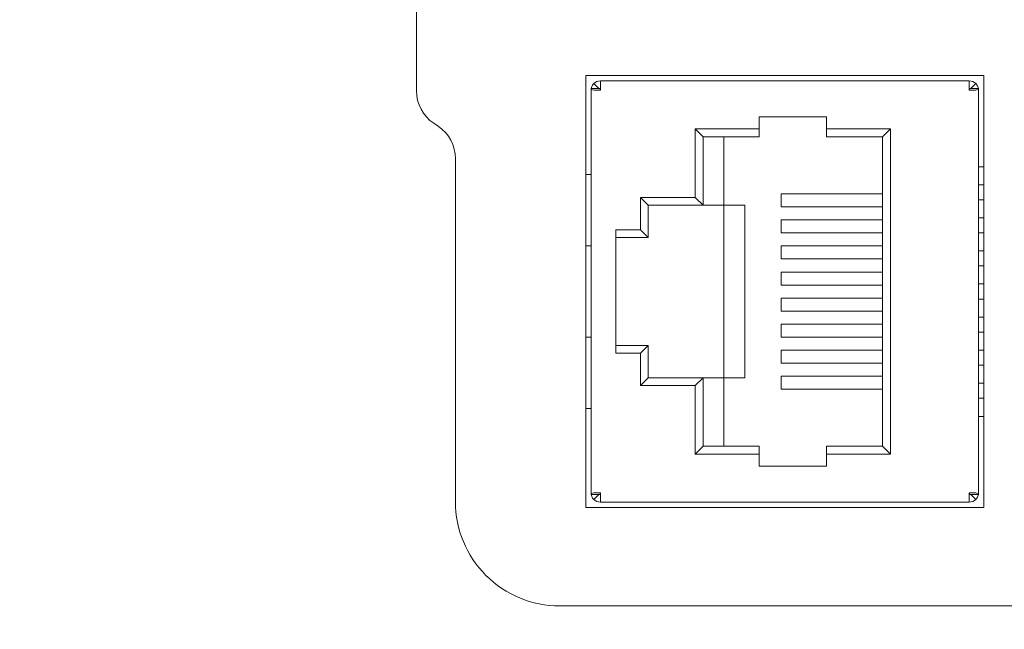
# Model space of a CAD drawing. Header units: millimetres. Extents: x -1114 to 1396, y -630 to 631.
# Tile 470 of 656: x 343 to 381, y -191 to -167. Entities that reach past the tile are written whole.
import ezdxf

# ---------------------------------------------------------------- set-up
doc = ezdxf.new("R2010")
doc.units = ezdxf.units.MM
doc.header["$MEASUREMENT"] = 0

msp = doc.modelspace()

# ---------------------------------------------------------------- linework, layer by layer
at = {"lineweight": 18}
for points, knots in [([(1038.9843, -629.7647), (1038.9843, -629.7647), (-1111.4882, -629.7647), (-1111.4882, -629.7647), (-1111.4882, -629.7647), (-1111.4882, -629.7647), (-1111.4882, 630.7883), (-1111.4882, 630.7883), (-1111.4882, 630.7883), (-1111.4882, 630.7883), (1038.9843, 630.7883), (1038.9843, 630.7883)], [0, 0, 0, 0, 0.3333333, 0.3333333, 0.3333333, 0.3333333, 0.6666667, 0.6666667, 0.6666667, 0.6666667, 1, 1, 1, 1]), ([(365.3946, -169.8463), (365.3612, -169.8362), (365.3346, -169.8261), (365.3165, -169.816), (365.3165, -169.816), (365.2985, -169.8059), (365.2891, -169.7958), (365.2891, -169.7857)], [0, 0, 0, 0, 0.5, 0.5, 0.5, 0.5, 1, 1, 1, 1]), ([(365.3946, -169.5917), (365.3612, -169.625), (365.3346, -169.665), (365.3165, -169.7085), (365.3165, -169.7085), (365.3063, -169.7333), (365.2988, -169.7592), (365.2943, -169.7857)], [0, 0, 0, 0, 0.5, 0.5, 0.5, 0.5, 1, 1, 1, 1]), ([(380.0837, -169.5917), (380.117, -169.625), (380.1437, -169.665), (380.1617, -169.7085), (380.1617, -169.7085), (380.172, -169.7333), (380.1794, -169.7592), (380.184, -169.7857)], [0, 0, 0, 0, 0.5, 0.5, 0.5, 0.5, 1, 1, 1, 1]), ([(380.1891, -169.7857), (380.1891, -169.7958), (380.1798, -169.8059), (380.1617, -169.816), (380.1617, -169.816), (380.1437, -169.8261), (380.117, -169.8362), (380.0837, -169.8463)], [0, 0, 0, 0, 0.5, 0.5, 0.5, 0.5, 1, 1, 1, 1]), ([(365.2891, -185.3868), (365.2891, -185.3767), (365.2985, -185.3666), (365.3165, -185.3565), (365.3165, -185.3565), (365.3346, -185.3465), (365.3612, -185.3364), (365.3946, -185.3263)], [0, 0, 0, 0, 0.5, 0.5, 0.5, 0.5, 1, 1, 1, 1]), ([(365.3946, -185.5808), (365.3612, -185.5475), (365.3346, -185.5076), (365.3165, -185.464), (365.3165, -185.464), (365.3063, -185.4392), (365.2988, -185.4133), (365.2943, -185.3868)], [0, 0, 0, 0, 0.5, 0.5, 0.5, 0.5, 1, 1, 1, 1]), ([(380.0837, -185.3263), (380.117, -185.3364), (380.1437, -185.3465), (380.1617, -185.3565), (380.1617, -185.3565), (380.1798, -185.3666), (380.1891, -185.3767), (380.1891, -185.3868)], [0, 0, 0, 0, 0.5, 0.5, 0.5, 0.5, 1, 1, 1, 1]), ([(380.184, -185.3868), (380.1794, -185.4133), (380.172, -185.4392), (380.1617, -185.464), (380.1617, -185.464), (380.1437, -185.5076), (380.117, -185.5475), (380.0837, -185.5808)], [0, 0, 0, 0, 0.5, 0.5, 0.5, 0.5, 1, 1, 1, 1]), ([(360.0788, -185.6727), (360.0788, -186.7336), (360.5002, -187.751), (361.2504, -188.5011), (361.2504, -188.5011), (362.0005, -189.2513), (363.0179, -189.6727), (364.0788, -189.6727)], [0, 0, 0, 0, 0.5, 0.5, 0.5, 0.5, 1, 1, 1, 1]), ([(360.0788, -185.6727), (360.0788, -186.7336), (360.5002, -187.751), (361.2504, -188.5011), (361.2504, -188.5011), (362.0005, -189.2513), (363.0179, -189.6727), (364.0788, -189.6727)], [0, 0, 0, 0, 0.5, 0.5, 0.5, 0.5, 1, 1, 1, 1])]:
    msp.add_open_spline(points, degree=3, knots=knots, dxfattribs=at)
for points in [[(358.5788, -169.8699), (358.5788, -169.8699), (358.5788, -153.4755), (358.5788, -153.4755)], [(380.3891, -169.2863), (380.3891, -169.2863), (365.0891, -169.2863), (365.0891, -169.2863)], [(365.0891, -169.2863), (365.0891, -169.2863), (365.0891, -185.8863), (365.0891, -185.8863)], [(365.6491, -169.4863), (365.5536, -169.4863), (365.4621, -169.5242), (365.3946, -169.5917)], [(379.8291, -169.4863), (379.8291, -169.4863), (365.6491, -169.4863), (365.6491, -169.4863)], [(365.6491, -169.8463), (365.6491, -169.8463), (365.6491, -169.4863), (365.6491, -169.4863)], [(365.6491, -169.4863), (365.6491, -169.4863), (379.8291, -169.4863), (379.8291, -169.4863)], [(379.8291, -169.8463), (379.8291, -169.8463), (379.8291, -169.4863), (379.8291, -169.4863)], [(380.0837, -169.5917), (380.0162, -169.5242), (379.9246, -169.4863), (379.8291, -169.4863)], [(380.3891, -169.2863), (380.3891, -169.2863), (380.3891, -185.8863), (380.3891, -185.8863)], [(358.5788, -169.8699), (358.5788, -170.3714), (358.8294, -170.8398), (359.2467, -171.118)], [(358.5788, -169.8699), (358.5788, -170.3714), (358.8294, -170.8398), (359.2467, -171.118)], [(365.6391, -169.7857), (365.6391, -169.7857), (365.2891, -169.7857), (365.2891, -169.7857)], [(365.2891, -185.3868), (365.2891, -185.3868), (365.2891, -169.7857), (365.2891, -169.7857)], [(365.3946, -169.5917), (365.3946, -169.5917), (365.5886, -169.7857), (365.5886, -169.7857)], [(365.6491, -169.8463), (365.6491, -169.8463), (365.3946, -169.8463), (365.3946, -169.8463)], [(365.6391, -169.7857), (365.6391, -169.8059), (365.6402, -169.8261), (365.6421, -169.8463)], [(365.6491, -169.8363), (365.6465, -169.8363), (365.6439, -169.8373), (365.6421, -169.8392)], [(379.8362, -169.8392), (379.8343, -169.8373), (379.8318, -169.8363), (379.8291, -169.8363)], [(380.0837, -169.8463), (380.0837, -169.8463), (379.8291, -169.8463), (379.8291, -169.8463)], [(379.8362, -169.8463), (379.838, -169.8261), (379.8391, -169.8059), (379.8391, -169.7857)], [(379.8391, -169.7857), (379.8391, -169.7857), (380.1891, -169.7857), (380.1891, -169.7857)], [(379.8897, -169.7857), (379.8897, -169.7857), (380.0837, -169.5917), (380.0837, -169.5917)], [(380.1891, -169.7857), (380.1891, -169.7857), (380.1891, -185.3868), (380.1891, -185.3868)], [(371.7491, -170.8663), (371.7491, -170.8663), (371.7491, -171.3363), (371.7491, -171.3363)], [(374.3491, -170.8663), (374.3491, -170.8663), (371.7491, -170.8663), (371.7491, -170.8663)], [(374.3491, -171.3363), (374.3491, -171.3363), (374.3491, -170.8663), (374.3491, -170.8663)], [(359.4108, -171.2274), (359.4108, -171.2274), (359.2467, -171.118), (359.2467, -171.118)], [(359.4108, -171.2274), (359.4108, -171.2274), (359.2467, -171.118), (359.2467, -171.118)], [(360.0788, -172.4755), (360.0788, -171.9739), (359.8281, -171.5056), (359.4108, -171.2274)], [(360.0788, -172.4755), (360.0788, -171.9739), (359.8281, -171.5056), (359.4108, -171.2274)], [(369.2991, -171.3363), (369.2991, -171.3363), (369.5991, -171.6363), (369.5991, -171.6363)], [(369.2991, -171.3363), (369.2991, -171.3363), (369.2991, -173.9663), (369.2991, -173.9663)], [(371.7491, -171.3363), (371.7491, -171.3363), (369.2991, -171.3363), (369.2991, -171.3363)], [(371.7491, -171.6363), (371.7491, -171.6363), (371.7491, -171.3363), (371.7491, -171.3363)], [(374.3491, -171.6363), (374.3491, -171.6363), (374.3491, -171.3363), (374.3491, -171.3363)], [(376.7991, -171.3363), (376.7991, -171.3363), (374.3491, -171.3363), (374.3491, -171.3363)], [(376.7991, -171.3363), (376.7991, -171.3363), (376.4991, -171.6363), (376.4991, -171.6363)], [(376.7991, -183.8363), (376.7991, -183.8363), (376.7991, -171.3363), (376.7991, -171.3363)], [(371.7491, -171.6363), (371.7491, -171.6363), (369.5991, -171.6363), (369.5991, -171.6363)], [(369.5991, -171.6363), (369.5991, -171.6363), (369.5991, -174.2663), (369.5991, -174.2663)], [(370.3991, -174.2663), (370.3991, -174.2663), (370.3991, -171.6363), (370.3991, -171.6363)], [(376.4991, -171.6363), (376.4991, -171.6363), (374.3491, -171.6363), (374.3491, -171.6363)], [(376.4991, -183.5363), (376.4991, -183.5363), (376.4991, -171.6363), (376.4991, -171.6363)], [(360.0788, -185.6727), (360.0788, -185.6727), (360.0788, -172.4755), (360.0788, -172.4755)], [(360.0788, -185.6727), (360.0788, -185.6727), (360.0788, -172.4755), (360.0788, -172.4755)], [(380.1891, -172.7863), (380.1891, -172.7863), (380.3891, -172.7863), (380.3891, -172.7863)], [(365.0891, -173.0863), (365.0891, -173.0863), (365.2791, -173.0863), (365.2791, -173.0863)], [(365.2891, -173.0863), (365.2891, -173.0863), (365.2791, -173.0863), (365.2791, -173.0863)], [(380.1891, -173.4863), (380.1891, -173.4863), (380.3891, -173.4863), (380.3891, -173.4863)], [(367.1891, -173.9663), (367.1891, -173.9663), (367.4891, -174.2663), (367.4891, -174.2663)], [(369.2991, -173.9663), (369.2991, -173.9663), (367.1891, -173.9663), (367.1891, -173.9663)], [(367.1891, -173.9663), (367.1891, -173.9663), (367.1891, -175.2113), (367.1891, -175.2113)], [(369.2991, -173.9663), (369.2991, -173.9663), (369.5991, -174.2663), (369.5991, -174.2663)], [(372.5991, -173.8363), (372.5991, -173.8363), (372.5991, -174.3363), (372.5991, -174.3363)], [(376.4991, -173.8363), (376.4991, -173.8363), (372.5991, -173.8363), (372.5991, -173.8363)], [(375.7606, -173.8367), (375.7606, -173.8367), (372.6056, -173.8367), (372.6056, -173.8367)], [(372.6056, -173.8367), (372.6056, -173.8367), (372.6056, -174.3363), (372.6056, -174.3363)], [(376.4991, -173.8367), (376.4991, -173.8367), (375.7606, -173.8367), (375.7606, -173.8367)], [(380.1891, -174.0563), (380.1891, -174.0563), (380.3891, -174.0563), (380.3891, -174.0563)], [(367.4891, -174.2663), (367.4891, -174.2663), (367.4891, -175.5113), (367.4891, -175.5113)], [(369.5991, -174.2663), (369.5991, -174.2663), (367.4891, -174.2663), (367.4891, -174.2663)], [(369.5991, -174.2663), (369.5991, -174.2663), (370.3991, -174.2663), (370.3991, -174.2663)], [(370.3991, -180.9063), (370.3991, -180.9063), (370.3991, -174.2663), (370.3991, -174.2663)], [(370.3991, -174.2663), (370.3991, -174.2663), (371.1991, -174.2663), (371.1991, -174.2663)], [(371.1991, -174.2663), (371.1991, -174.2663), (371.1991, -180.9063), (371.1991, -180.9063)], [(375.7606, -174.3367), (375.7606, -174.3367), (372.6056, -174.3367), (372.6056, -174.3367)], [(376.4991, -174.3367), (376.4991, -174.3367), (375.7606, -174.3367), (375.7606, -174.3367)], [(376.4991, -174.8363), (376.4991, -174.8363), (372.5991, -174.8363), (372.5991, -174.8363)], [(372.5991, -174.8363), (372.5991, -174.8363), (372.5991, -175.3363), (372.5991, -175.3363)], [(375.7606, -174.8366), (375.7606, -174.8366), (372.6056, -174.8366), (372.6056, -174.8366)], [(372.6056, -174.8366), (372.6056, -174.8366), (372.6056, -175.3363), (372.6056, -175.3363)], [(376.4991, -174.8366), (376.4991, -174.8366), (375.7606, -174.8366), (375.7606, -174.8366)], [(380.1891, -174.7563), (380.1891, -174.7563), (380.3891, -174.7563), (380.3891, -174.7563)], [(367.1891, -175.2113), (367.1891, -175.2113), (366.2391, -175.2113), (366.2391, -175.2113)], [(366.2391, -175.2113), (366.2391, -175.2113), (366.2391, -179.9613), (366.2391, -179.9613)], [(367.1891, -175.2113), (367.1891, -175.2113), (367.4891, -175.5113), (367.4891, -175.5113)], [(367.4891, -175.5113), (367.4891, -175.5113), (366.2391, -175.5113), (366.2391, -175.5113)], [(375.7606, -175.3366), (375.7606, -175.3366), (372.6056, -175.3366), (372.6056, -175.3366)], [(376.4991, -175.3366), (376.4991, -175.3366), (375.7606, -175.3366), (375.7606, -175.3366)], [(380.1891, -175.3263), (380.1891, -175.3263), (380.3891, -175.3263), (380.3891, -175.3263)], [(365.2791, -175.8363), (365.2791, -175.8363), (365.0891, -175.8363), (365.0891, -175.8363)], [(365.2891, -175.8363), (365.2891, -175.8363), (365.2791, -175.8363), (365.2791, -175.8363)], [(372.5991, -175.8363), (372.5991, -175.8363), (372.5991, -176.3363), (372.5991, -176.3363)], [(376.4991, -175.8363), (376.4991, -175.8363), (372.5991, -175.8363), (372.5991, -175.8363)], [(375.7606, -175.8364), (375.7606, -175.8364), (372.6056, -175.8364), (372.6056, -175.8364)], [(372.6056, -175.8364), (372.6056, -175.8364), (372.6056, -176.3363), (372.6056, -176.3363)], [(376.4991, -175.8364), (376.4991, -175.8364), (375.7606, -175.8364), (375.7606, -175.8364)], [(375.7606, -176.3364), (375.7606, -176.3364), (372.6056, -176.3364), (372.6056, -176.3364)], [(376.4991, -176.3364), (376.4991, -176.3364), (375.7606, -176.3364), (375.7606, -176.3364)], [(380.1891, -176.0263), (380.1891, -176.0263), (380.3891, -176.0263), (380.3891, -176.0263)], [(380.1891, -176.5963), (380.1891, -176.5963), (380.3891, -176.5963), (380.3891, -176.5963)], [(372.5991, -176.8363), (372.5991, -176.8363), (372.5991, -177.3363), (372.5991, -177.3363)], [(376.4991, -176.8363), (376.4991, -176.8363), (372.5991, -176.8363), (372.5991, -176.8363)], [(375.7606, -176.8365), (375.7606, -176.8365), (372.6056, -176.8365), (372.6056, -176.8365)], [(372.6056, -176.8365), (372.6056, -176.8365), (372.6056, -177.3363), (372.6056, -177.3363)], [(376.4991, -176.8365), (376.4991, -176.8365), (375.7606, -176.8365), (375.7606, -176.8365)], [(375.7606, -177.3365), (375.7606, -177.3365), (372.6056, -177.3365), (372.6056, -177.3365)], [(376.4991, -177.3365), (376.4991, -177.3365), (375.7606, -177.3365), (375.7606, -177.3365)], [(380.1891, -177.2963), (380.1891, -177.2963), (380.3891, -177.2963), (380.3891, -177.2963)], [(372.5991, -178.3363), (372.5991, -178.3363), (372.5991, -177.8363), (372.5991, -177.8363)], [(375.7606, -177.8361), (375.7606, -177.8361), (372.6056, -177.8361), (372.6056, -177.8361)], [(372.6056, -177.8363), (372.6056, -177.8363), (372.6056, -178.3361), (372.6056, -178.3361)], [(376.4991, -177.8361), (376.4991, -177.8361), (375.7606, -177.8361), (375.7606, -177.8361)], [(380.1891, -177.8763), (380.1891, -177.8763), (380.3891, -177.8763), (380.3891, -177.8763)], [(376.4991, -178.3363), (376.4991, -178.3363), (372.5991, -178.3363), (372.5991, -178.3363)], [(375.7606, -178.3361), (375.7606, -178.3361), (372.6056, -178.3361), (372.6056, -178.3361)], [(376.4991, -178.3361), (376.4991, -178.3361), (375.7606, -178.3361), (375.7606, -178.3361)], [(380.1891, -178.5763), (380.1891, -178.5763), (380.3891, -178.5763), (380.3891, -178.5763)], [(372.5991, -179.3363), (372.5991, -179.3363), (372.5991, -178.8363), (372.5991, -178.8363)], [(375.7606, -178.8361), (375.7606, -178.8361), (372.6056, -178.8361), (372.6056, -178.8361)], [(372.6056, -178.8363), (372.6056, -178.8363), (372.6056, -179.3361), (372.6056, -179.3361)], [(376.4991, -178.8361), (376.4991, -178.8361), (375.7606, -178.8361), (375.7606, -178.8361)], [(365.0891, -179.3363), (365.0891, -179.3363), (365.2791, -179.3363), (365.2791, -179.3363)], [(365.2891, -179.3363), (365.2891, -179.3363), (365.2791, -179.3363), (365.2791, -179.3363)], [(376.4991, -179.3363), (376.4991, -179.3363), (372.5991, -179.3363), (372.5991, -179.3363)], [(375.7606, -179.3361), (375.7606, -179.3361), (372.6056, -179.3361), (372.6056, -179.3361)], [(376.4991, -179.3361), (376.4991, -179.3361), (375.7606, -179.3361), (375.7606, -179.3361)], [(380.1891, -179.1463), (380.1891, -179.1463), (380.3891, -179.1463), (380.3891, -179.1463)], [(366.2391, -179.6613), (366.2391, -179.6613), (367.4891, -179.6613), (367.4891, -179.6613)], [(367.1891, -179.9613), (367.1891, -179.9613), (367.4891, -179.6613), (367.4891, -179.6613)], [(367.4891, -179.6613), (367.4891, -179.6613), (367.4891, -180.9063), (367.4891, -180.9063)], [(366.2391, -179.9613), (366.2391, -179.9613), (367.1891, -179.9613), (367.1891, -179.9613)], [(367.1891, -179.9613), (367.1891, -179.9613), (367.1891, -181.2063), (367.1891, -181.2063)], [(372.5991, -180.3363), (372.5991, -180.3363), (372.5991, -179.8363), (372.5991, -179.8363)], [(375.7606, -179.836), (375.7606, -179.836), (372.6056, -179.836), (372.6056, -179.836)], [(372.6056, -179.8363), (372.6056, -179.8363), (372.6056, -180.336), (372.6056, -180.336)], [(376.4991, -179.836), (376.4991, -179.836), (375.7606, -179.836), (375.7606, -179.836)], [(380.1891, -179.8463), (380.1891, -179.8463), (380.3891, -179.8463), (380.3891, -179.8463)], [(376.4991, -180.3363), (376.4991, -180.3363), (372.5991, -180.3363), (372.5991, -180.3363)], [(375.7606, -180.336), (375.7606, -180.336), (372.6056, -180.336), (372.6056, -180.336)], [(376.4991, -180.336), (376.4991, -180.336), (375.7606, -180.336), (375.7606, -180.336)], [(380.1891, -180.4163), (380.1891, -180.4163), (380.3891, -180.4163), (380.3891, -180.4163)], [(367.1891, -181.2063), (367.1891, -181.2063), (367.4891, -180.9063), (367.4891, -180.9063)], [(367.4891, -180.9063), (367.4891, -180.9063), (369.5991, -180.9063), (369.5991, -180.9063)], [(369.2991, -181.2063), (369.2991, -181.2063), (369.5991, -180.9063), (369.5991, -180.9063)], [(369.5991, -180.9063), (369.5991, -180.9063), (370.3991, -180.9063), (370.3991, -180.9063)], [(369.5991, -180.9063), (369.5991, -180.9063), (369.5991, -183.5363), (369.5991, -183.5363)], [(371.1991, -180.9063), (371.1991, -180.9063), (370.3991, -180.9063), (370.3991, -180.9063)], [(370.3991, -180.9063), (370.3991, -180.9063), (370.3991, -183.5363), (370.3991, -183.5363)], [(372.5991, -181.3363), (372.5991, -181.3363), (372.5991, -180.8363), (372.5991, -180.8363)], [(375.7606, -180.8358), (375.7606, -180.8358), (372.6056, -180.8358), (372.6056, -180.8358)], [(372.6056, -180.8363), (372.6056, -180.8363), (372.6056, -181.3358), (372.6056, -181.3358)], [(376.4991, -180.8358), (376.4991, -180.8358), (375.7606, -180.8358), (375.7606, -180.8358)], [(367.1891, -181.2063), (367.1891, -181.2063), (369.2991, -181.2063), (369.2991, -181.2063)], [(369.2991, -181.2063), (369.2991, -181.2063), (369.2991, -183.8363), (369.2991, -183.8363)], [(380.1891, -181.1163), (380.1891, -181.1163), (380.3891, -181.1163), (380.3891, -181.1163)], [(376.4991, -181.3363), (376.4991, -181.3363), (372.5991, -181.3363), (372.5991, -181.3363)], [(375.7606, -181.3358), (375.7606, -181.3358), (372.6056, -181.3358), (372.6056, -181.3358)], [(376.4991, -181.3358), (376.4991, -181.3358), (375.7606, -181.3358), (375.7606, -181.3358)], [(380.1891, -181.6863), (380.1891, -181.6863), (380.3891, -181.6863), (380.3891, -181.6863)], [(365.2791, -182.0863), (365.2791, -182.0863), (365.0891, -182.0863), (365.0891, -182.0863)], [(365.2891, -182.0863), (365.2891, -182.0863), (365.2791, -182.0863), (365.2791, -182.0863)], [(380.1891, -182.3863), (380.1891, -182.3863), (380.3891, -182.3863), (380.3891, -182.3863)], [(369.2991, -183.8363), (369.2991, -183.8363), (369.5991, -183.5363), (369.5991, -183.5363)], [(369.5991, -183.5363), (369.5991, -183.5363), (371.7491, -183.5363), (371.7491, -183.5363)], [(371.7491, -183.5363), (371.7491, -183.5363), (371.7491, -183.8363), (371.7491, -183.8363)], [(374.3491, -183.5363), (374.3491, -183.5363), (374.3491, -183.8363), (374.3491, -183.8363)], [(374.3491, -183.5363), (374.3491, -183.5363), (376.4991, -183.5363), (376.4991, -183.5363)], [(376.7991, -183.8363), (376.7991, -183.8363), (376.4991, -183.5363), (376.4991, -183.5363)], [(369.2991, -183.8363), (369.2991, -183.8363), (371.7491, -183.8363), (371.7491, -183.8363)], [(371.7491, -183.8363), (371.7491, -183.8363), (371.7491, -184.3063), (371.7491, -184.3063)], [(374.3491, -183.8363), (374.3491, -183.8363), (376.7991, -183.8363), (376.7991, -183.8363)], [(374.3491, -184.3063), (374.3491, -184.3063), (374.3491, -183.8363), (374.3491, -183.8363)], [(371.7491, -184.3063), (371.7491, -184.3063), (374.3491, -184.3063), (374.3491, -184.3063)], [(365.6391, -185.3868), (365.6391, -185.3868), (365.2891, -185.3868), (365.2891, -185.3868)], [(365.3946, -185.3263), (365.3946, -185.3263), (365.6491, -185.3263), (365.6491, -185.3263)], [(365.5886, -185.3868), (365.5886, -185.3868), (365.3946, -185.5808), (365.3946, -185.5808)], [(365.6421, -185.3263), (365.6402, -185.3464), (365.6391, -185.3666), (365.6391, -185.3868)], [(365.6421, -185.3333), (365.6439, -185.3352), (365.6465, -185.3363), (365.6491, -185.3363)], [(365.6491, -185.3263), (365.6491, -185.3263), (365.6491, -185.6863), (365.6491, -185.6863)], [(379.8291, -185.3263), (379.8291, -185.3263), (379.8291, -185.6863), (379.8291, -185.6863)], [(379.8291, -185.3263), (379.8291, -185.3263), (380.0837, -185.3263), (380.0837, -185.3263)], [(379.8291, -185.3363), (379.8318, -185.3363), (379.8343, -185.3352), (379.8362, -185.3333)], [(379.8391, -185.3868), (379.8391, -185.3666), (379.838, -185.3464), (379.8362, -185.3263)], [(379.8391, -185.3868), (379.8391, -185.3868), (380.1891, -185.3868), (380.1891, -185.3868)], [(379.8897, -185.3868), (379.8897, -185.3868), (380.0837, -185.5808), (380.0837, -185.5808)], [(365.3946, -185.5808), (365.4621, -185.6483), (365.5536, -185.6863), (365.6491, -185.6863)], [(365.6491, -185.6863), (365.6491, -185.6863), (379.8291, -185.6863), (379.8291, -185.6863)], [(379.8291, -185.6863), (379.8291, -185.6863), (365.6491, -185.6863), (365.6491, -185.6863)], [(379.8291, -185.6863), (379.9246, -185.6863), (380.0162, -185.6483), (380.0837, -185.5808)], [(365.0891, -185.8863), (365.0891, -185.8863), (380.3891, -185.8863), (380.3891, -185.8863)], [(381.0788, -189.6727), (381.0788, -189.6727), (364.0788, -189.6727), (364.0788, -189.6727)], [(381.0788, -189.6727), (381.0788, -189.6727), (364.0788, -189.6727), (364.0788, -189.6727)], [(382.0788, -189.6727), (382.0788, -189.6727), (381.0788, -189.6727), (381.0788, -189.6727)]]:
    msp.add_open_spline(points, degree=3, dxfattribs=at)

doc.saveas('drawing.dxf')
